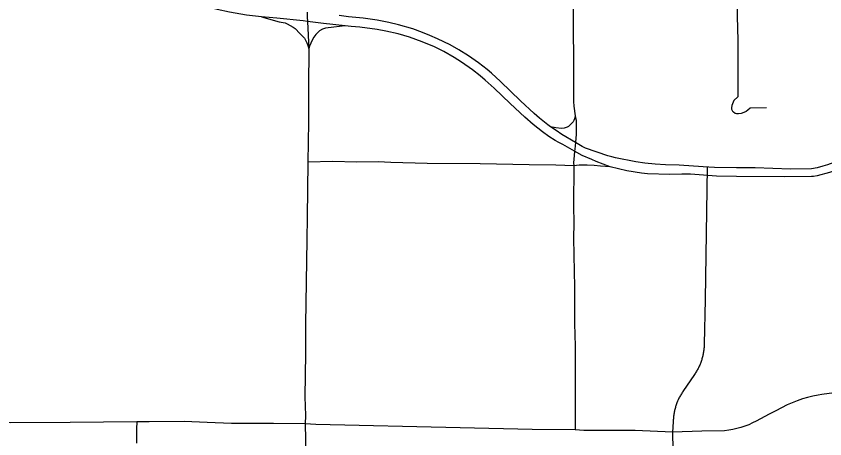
# Model space of a CAD drawing. Extents: x -19 to 366, y -4 to 359.
# Drawn here: x 147.247 to 148.008, y 190.955 to 191.353 of the extents above; entities that cross this region are included whole.
import ezdxf

# ---------------------------------------------------------------- set-up
doc = ezdxf.new("R2010")
doc.units = 0
doc.layers.add('R_Striping', color=7, linetype='Continuous')
doc.layers.add('Sheet Fence', color=7, linetype='Continuous')

msp = doc.modelspace()

# ---------------------------------------------------------------- linework, layer by layer
at = {"layer": 'R_Striping'}
for points in [[(147.77134, 191.46067), (147.77129, 191.45363), (147.77174, 191.43204), (147.77118, 191.41214), (147.77102, 191.39527), (147.77109, 191.36191), (147.77083, 191.33446), (147.77114, 191.31777), (147.77141, 191.27226), (147.77168, 191.26793), (147.77285, 191.25886)], [(147.92584, 191.42386), (147.92525, 191.41504), (147.92541, 191.38427), (147.92524, 191.35263), (147.92565, 191.32957), (147.92581, 191.28462), (147.92567, 191.27658), (147.92194, 191.27307), (147.92056, 191.27011), (147.92002, 191.26852), (147.91963, 191.26635), (147.91979, 191.26512), (147.92065, 191.26326), (147.92165, 191.26213)], [(147.47812, 191.35186), (147.46388, 191.3536), (147.44791, 191.3563), (147.43616, 191.35875), (147.4216, 191.36252), (147.41489, 191.36453), (147.40824, 191.36672), (147.40184, 191.36906), (147.39549, 191.37157), (147.39088, 191.3736), (147.38433, 191.37718), (147.37765, 191.3806)], [(147.52106, 191.35646), (147.52104, 191.35177), (147.52123, 191.34762)], [(147.47812, 191.35186), (147.4945, 191.34733), (147.50025, 191.34619), (147.50211, 191.34546), (147.5078, 191.34224), (147.50969, 191.34088), (147.51402, 191.33616), (147.51751, 191.33271), (147.51827, 191.33196), (147.52063, 191.32745), (147.52139, 191.32508), (147.52241, 191.32167)], [(147.52123, 191.34762), (147.51705, 191.34817), (147.49249, 191.35061), (147.47812, 191.35186)], [(147.52123, 191.34762), (147.52241, 191.32167)], [(147.5567, 191.34335), (147.53624, 191.34564), (147.52123, 191.34762)], [(147.74974, 191.24853), (147.74701, 191.25019), (147.73927, 191.25661), (147.73416, 191.26108), (147.72146, 191.27294), (147.70266, 191.29105), (147.69407, 191.29894), (147.68996, 191.30247), (147.68198, 191.30866), (147.67267, 191.31519), (147.66362, 191.32085), (147.65526, 191.32556), (147.64338, 191.33136), (147.6363, 191.33447), (147.62942, 191.33727), (147.62025, 191.34051), (147.60682, 191.34455), (147.59752, 191.3467), (147.58676, 191.34868), (147.57358, 191.35064), (147.55978, 191.35201), (147.55091, 191.35327)], [(147.5567, 191.34335), (147.54598, 191.34228), (147.53829, 191.34123), (147.53543, 191.34032), (147.53258, 191.33877), (147.52897, 191.33525), (147.52727, 191.3328), (147.52567, 191.33007), (147.52424, 191.32718), (147.52311, 191.32438), (147.52241, 191.32167)], [(147.77228, 191.22561), (147.76132, 191.23183), (147.75736, 191.23374), (147.75398, 191.23565), (147.74807, 191.23944), (147.74197, 191.24382), (147.73338, 191.25076), (147.72552, 191.25766), (147.71183, 191.27032), (147.69671, 191.28489), (147.68834, 191.29246), (147.68367, 191.29645), (147.67633, 191.30205), (147.66595, 191.30933), (147.65922, 191.31357), (147.64948, 191.31918), (147.64496, 191.32153), (147.64046, 191.32363), (147.6289, 191.32846), (147.61701, 191.33267), (147.60637, 191.33583), (147.59493, 191.33852), (147.58671, 191.3401), (147.57045, 191.34209), (147.56228, 191.34294), (147.5567, 191.34335)], [(147.52241, 191.32167), (147.52249, 191.31988), (147.52211, 191.28825), (147.52205, 191.28459), (147.52225, 191.25279), (147.52158, 191.21507)], [(147.95253, 191.26617), (147.93731, 191.26601), (147.9351, 191.26394), (147.93369, 191.26287), (147.93137, 191.26176), (147.92891, 191.26096), (147.92646, 191.26054), (147.92459, 191.26052), (147.92313, 191.26102), (147.92165, 191.26213)], [(147.77285, 191.25886), (147.77211, 191.25585), (147.77154, 191.25445), (147.77079, 191.25327), (147.76763, 191.2497), (147.76661, 191.24888), (147.76522, 191.24815), (147.76238, 191.24713), (147.76002, 191.2469), (147.75451, 191.2474), (147.74974, 191.24853)], [(147.77285, 191.25886), (147.77367, 191.25448), (147.77387, 191.25169), (147.7737, 191.24145), (147.77316, 191.23358)], [(147.77316, 191.23358), (147.76028, 191.24129), (147.75489, 191.24484), (147.74974, 191.24853)], [(147.77316, 191.23358), (147.77258, 191.22746), (147.77228, 191.22561)], [(147.89309, 191.21084), (147.87061, 191.21238), (147.85767, 191.2127), (147.8479, 191.21327), (147.83821, 191.21422), (147.82978, 191.21556), (147.81084, 191.21933), (147.80731, 191.22016), (147.80351, 191.22126), (147.78255, 191.22841), (147.77926, 191.2299), (147.77316, 191.23358)], [(147.77228, 191.22561), (147.77177, 191.22137), (147.77139, 191.2144), (147.77145, 191.21169)], [(147.80572, 191.21089), (147.79264, 191.21582), (147.78834, 191.2176), (147.77951, 191.22154), (147.77228, 191.22561)], [(148.0445, 191.22586), (148.04196, 191.22496), (148.03671, 191.22254), (148.03079, 191.22009), (148.02371, 191.21766), (148.01947, 191.21596), (148.01015, 191.21253), (148.00552, 191.21134), (148.00036, 191.20977), (147.99489, 191.20888), (147.97512, 191.20861), (147.94195, 191.20985), (147.9244, 191.2098), (147.90388, 191.21009), (147.89309, 191.21084)], [(148.04972, 191.21906), (148.04677, 191.21789), (148.04011, 191.21565), (148.03717, 191.21421), (148.03443, 191.21314), (148.01683, 191.207), (148.01176, 191.20542), (148.00037, 191.20238), (147.99683, 191.20175), (147.99511, 191.20162), (147.96968, 191.2012), (147.92458, 191.20157), (147.90566, 191.20207), (147.88122, 191.20384), (147.87314, 191.2038), (147.86174, 191.20343), (147.84071, 191.20415), (147.83515, 191.20471), (147.82127, 191.20702), (147.80572, 191.21089)], [(147.52158, 191.21507), (147.52102, 191.16339), (147.52052, 191.14194), (147.51941, 191.06274), (147.51945, 191.03522), (147.51885, 190.99427), (147.51919, 190.97687), (147.51898, 190.96884)], [(147.77145, 191.21169), (147.75476, 191.21221), (147.72973, 191.21262), (147.6835, 191.2137), (147.63361, 191.21406), (147.59967, 191.21494), (147.5875, 191.21543), (147.5673, 191.2153), (147.54515, 191.21567), (147.52158, 191.21507)], [(147.77145, 191.21169), (147.77113, 191.17404), (147.77142, 191.15783), (147.77131, 191.14352), (147.77179, 191.11238), (147.77232, 191.09777), (147.77208, 191.08279), (147.77234, 191.06319), (147.77283, 191.04196), (147.77292, 190.97397), (147.7728, 190.96323)], [(147.80572, 191.21089), (147.7967, 191.21146), (147.79064, 191.21212), (147.78417, 191.21242), (147.77666, 191.21233), (147.77145, 191.21169)], [(147.89686, 191.21058), (147.89496, 191.08583), (147.89415, 191.04385), (147.89412, 191.04267), (147.89407, 191.04176), (147.894, 191.04085), (147.89391, 191.03995), (147.89382, 191.03904), (147.89373, 191.03814), (147.89359, 191.03724), (147.89345, 191.03634), (147.89329, 191.03544), (147.89313, 191.03455), (147.89294, 191.03366), (147.89273, 191.03277), (147.89252, 191.03189), (147.89229, 191.03101), (147.89203, 191.03014), (147.89177, 191.02927), (147.89149, 191.0284), (147.89121, 191.02754), (147.8909, 191.02669), (147.89057, 191.02584), (147.89024, 191.02499), (147.88989, 191.02415), (147.88951, 191.02332), (147.88913, 191.0225), (147.88873, 191.02168), (147.88833, 191.02087), (147.8879, 191.02006), (147.88745, 191.01927), (147.887, 191.01848), (147.88653, 191.0177), (147.88605, 191.01693), (147.88555, 191.01616), (147.88506, 191.01541), (147.87412, 190.99941), (147.8736, 190.99865), (147.8731, 190.99789), (147.87263, 190.99712), (147.87217, 190.99634), (147.8717, 190.99555), (147.87128, 190.99475), (147.87085, 190.99395), (147.87042, 190.99314), (147.87005, 190.99232), (147.86964, 190.99149), (147.86909, 190.99021), (147.86843, 190.98853), (147.8681, 190.98768), (147.86779, 190.98682), (147.86751, 190.98596), (147.86725, 190.98509), (147.867, 190.98422), (147.86674, 190.98334), (147.86653, 190.98246), (147.86632, 190.98158), (147.86613, 190.98069), (147.86594, 190.9798), (147.86578, 190.9789), (147.86562, 190.978), (147.8655, 190.9771), (147.86539, 190.9762), (147.86527, 190.9753), (147.86521, 190.97439), (147.86511, 190.97348), (147.86507, 190.97258), (147.86503, 190.97167), (147.86501, 190.9707), (147.86423, 190.96116)], [(148.01641, 190.99799), (148.0047, 190.99655), (148.00126, 190.996), (147.99625, 190.99501), (147.99128, 190.99378), (147.9864, 190.99233), (147.98157, 190.99065), (147.97682, 190.98875), (147.97217, 190.98664), (147.96142, 190.98118)], [(147.96142, 190.98118), (147.95533, 190.97808), (147.94302, 190.97149), (147.93952, 190.96971), (147.93595, 190.9681), (147.93232, 190.96667), (147.92859, 190.96543), (147.92483, 190.96437), (147.921, 190.9635), (147.91714, 190.96282), (147.91326, 190.96233), (147.89182, 190.96197), (147.86423, 190.96116)], [(147.36072, 190.97068), (147.29823, 190.97017), (147.24201, 190.96996), (147.20695, 190.9703), (147.17261, 190.97034), (147.12914, 190.97072)], [(147.36072, 190.97068), (147.36056, 190.96409), (147.36048, 190.95081)], [(147.51898, 190.96884), (147.48912, 190.96933), (147.46367, 190.96908), (147.44986, 190.96911), (147.42685, 190.97021), (147.40518, 190.97105), (147.37244, 190.97078), (147.36072, 190.97068)], [(147.51898, 190.96884), (147.51942, 190.95416), (147.51974, 190.92183), (147.51976, 190.86284), (147.51935, 190.78849), (147.51983, 190.7558), (147.51998, 190.74381), (147.52049, 190.72508), (147.52075, 190.72134), (147.52121, 190.71761), (147.52189, 190.71391), (147.52274, 190.71025), (147.52379, 190.70665), (147.52501, 190.7031), (147.52644, 190.69962), (147.52803, 190.69623), (147.52901, 190.69451)], [(147.7728, 190.96323), (147.73231, 190.9637), (147.66474, 190.96505), (147.52901, 190.96842), (147.51898, 190.96884)], [(147.86423, 190.96116), (147.82911, 190.96256), (147.7811, 190.96263), (147.7728, 190.96323)], [(147.86423, 190.96116), (147.86489, 190.92789), (147.86512, 190.92343), (147.86561, 190.91899), (147.86633, 190.91457), (147.86729, 190.91021), (147.86849, 190.9059), (147.86992, 190.90166), (147.87297, 190.89384), (147.87459, 190.89026), (147.87638, 190.88676), (147.87835, 190.88337), (147.88051, 190.88008), (147.88283, 190.87693), (147.88531, 190.87387), (147.88796, 190.87097), (147.93232, 190.82656), (147.93927, 190.81913), (147.94601, 190.81153), (147.95282, 190.80458)]]:
    msp.add_lwpolyline(points, dxfattribs=at)
at = {"layer": 'Sheet Fence'}
for points in [[(154.11585, 1.87092), (153.9063, 10.48743), (153.69602, 19.10409), (153.48501, 27.72087), (153.27327, 36.3378), (153.0608, 44.95486), (152.84759, 53.57206), (152.63366, 62.1894), (152.419, 70.80688), (152.20362, 79.42449), (151.98751, 88.04225), (151.77068, 96.66014), (151.55312, 105.27817), (151.33484, 113.89634), (151.11584, 122.51465), (150.89612, 131.13311), (150.67568, 139.7517), (150.45452, 148.37043), (150.23264, 156.98931), (150.01005, 165.60832), (149.78674, 174.22748), (149.56272, 182.84677), (149.33799, 191.46621), (149.11254, 200.0858), (148.88638, 208.70552), (148.65952, 217.32539), (148.43194, 225.9454), (148.20366, 234.56555), (147.97466, 243.18584), (147.74497, 251.80628), (147.51457, 260.42687), (147.28346, 269.04759), (147.05165, 277.66846), (146.81914, 286.28948), (146.58593, 294.91064), (146.35202, 303.53194), (146.11742, 312.15339), (145.88211, 320.77499), (145.64611, 329.39673), (145.40941, 338.01861), (145.17202, 346.64065)], [(0, 189.51617), (7.11214, 189.52059), (14.22427, 189.53386), (21.33637, 189.55597), (28.44845, 189.58693), (35.56048, 189.62672), (42.67245, 189.67537), (49.78436, 189.73285), (56.89619, 189.79918), (64.00793, 189.87436), (71.11958, 189.95838), (78.23111, 190.05124), (85.34253, 190.15294), (92.45381, 190.26349), (99.56495, 190.38288), (106.67593, 190.51112), (113.78675, 190.6482), (120.89739, 190.79412), (128.00785, 190.94888), (135.11811, 191.11248), (142.22816, 191.28493), (149.33799, 191.46621), (156.44759, 191.65634), (163.55694, 191.85531), (170.66605, 192.06312), (177.77489, 192.27977), (184.88345, 192.50526), (191.99173, 192.73959), (199.09971, 192.98276), (206.20739, 193.23477), (213.31474, 193.49561), (220.42177, 193.7653), (227.52845, 194.04382), (234.63479, 194.33118), (241.74076, 194.62738), (248.84635, 194.93241), (255.95157, 195.24628), (263.05638, 195.56898), (270.16079, 195.90052), (277.26478, 196.24089), (284.36834, 196.5901), (291.47147, 196.94814), (298.57414, 197.31501), (305.67635, 197.69072), (312.77809, 198.07525), (319.87934, 198.46862), (326.9801, 198.87082), (334.08035, 199.28185), (341.18009, 199.7017)], [(0, 180.89994), (7.12284, 180.90436), (14.24566, 180.9176), (21.36847, 180.93968), (28.49124, 180.97058), (35.61397, 181.01031), (42.73664, 181.05888), (49.85925, 181.11627), (56.98178, 181.18249), (64.10422, 181.25754), (71.22656, 181.34142), (78.3488, 181.43413), (85.47091, 181.53567), (92.5929, 181.64603), (99.71474, 181.76523), (106.83643, 181.89325), (113.95795, 182.0301), (121.0793, 182.17578), (128.20046, 182.33029), (135.32143, 182.49362), (142.44218, 182.66579), (149.56272, 182.84677), (156.68303, 183.03659), (163.8031, 183.23523), (170.92291, 183.4427), (178.04247, 183.65899), (185.16175, 183.88411), (192.28074, 184.11805), (199.39944, 184.36082), (206.51784, 184.61242), (213.63591, 184.87283), (220.75366, 185.14207), (227.87107, 185.42014), (234.98813, 185.70702), (242.10483, 186.00273), (249.22115, 186.30726), (256.33709, 186.62061), (263.45264, 186.94279), (270.56779, 187.27378), (277.68251, 187.61359), (284.79682, 187.96222), (291.91068, 188.31967), (299.02409, 188.68594), (306.13705, 189.06103), (313.24954, 189.44494), (320.36154, 189.83766), (327.47305, 190.23919), (334.58406, 190.64954), (341.69455, 191.06871)]]:
    msp.add_spline(points, degree=3, dxfattribs=at)

doc.saveas('drawing.dxf')
